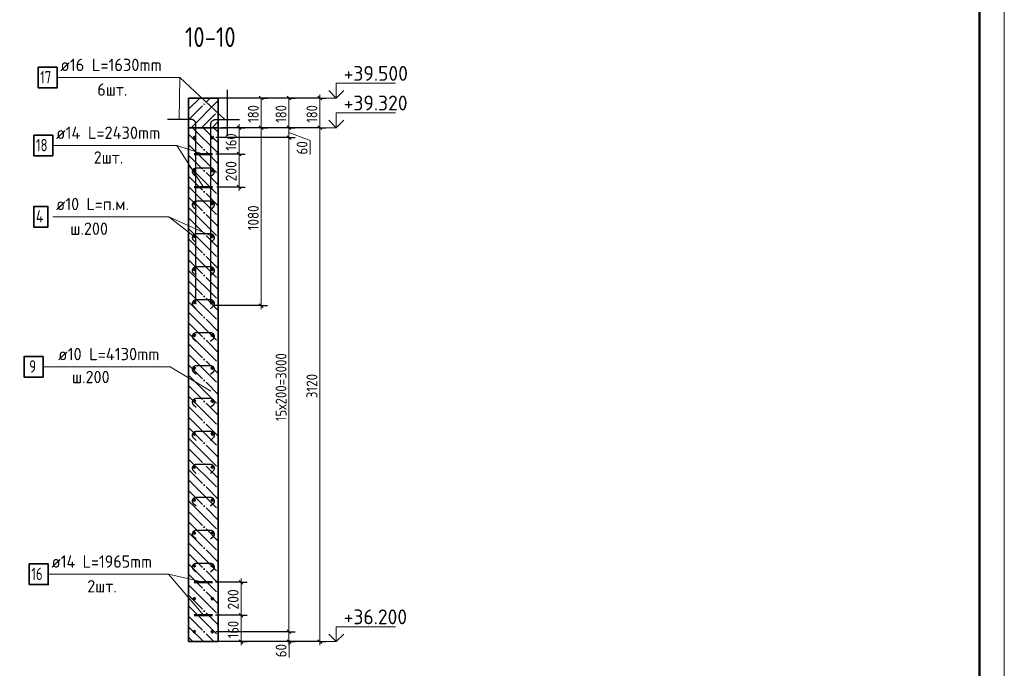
# Model space of a CAD drawing. Header units: millimetres. Extents: x -49773 to 2322955, y -3321 to 58485.
# Tile 387 of 580: x 1489631 to 1509562, y 6325 to 19453. Entities that reach past the tile are written whole.
import ezdxf

# ---------------------------------------------------------------- set-up
doc = ezdxf.new("R2010")
doc.units = ezdxf.units.MM
doc.linetypes.add('______11', pattern=[500, 400, -50, 0, -50])
doc.linetypes.add('______5', pattern=[1100, 800, -100, 100, -100])
for name, color, linetype, lineweight in [('Standard', 7, 'Continuous', 25), ('Арм.стержн. вертикальными 1', 22, 'Continuous', 35), ('Арм.стержн.горизонт. 1', 180, 'Continuous', 35), ('Арм.стержн.горизонт. 2', 202, 'Continuous', 35), ('Высотная отметки_ общее', 7, 'Continuous', 13), ('Перекрытие_ общее', 7, 'Continuous', 35), ('Размерная линия_ общее', 7, 'Continuous', 13), ('Стена_ общее', 7, 'Continuous', 35), ('Текст_ примечание', 7, 'Continuous', 13), ('тонкая', 7, 'Continuous', 25)]:
    doc.layers.add(name, color=color, linetype=linetype, lineweight=lineweight)
doc.layers.add('Арм.стержн. вертикальными 2', color=7, linetype='Continuous', lineweight=35, true_color=0x006e00)
doc.layers.add('Арм.стержн.Стяжки', color=7, linetype='Continuous', lineweight=35, true_color=0x501e0f)
doc.styles.add('ISOCPEUR', font='txt')

msp = doc.modelspace()

# ---------------------------------------------------------------- linework, layer by layer
at = {"layer": 'Standard', "color": 7, "linetype": 'Continuous', "lineweight": 25, "transparency": 33554687}
msp.add_line((1493832.9, 18033), (1493832.9, 17099.6), dxfattribs=at)
at = {"layer": 'Standard', "color": 253, "linetype": '______11', "lineweight": 13, "true_color": 0xababab, "transparency": 33554687}
for p, q in [((1493048.5, 17850.9), (1493063.9, 17866.3)), ((1493048.5, 17426.7), (1493488.2, 17866.3)), ((1493312.4, 17266.3), (1493648.5, 17602.4))]:
    msp.add_line(p, q, dxfattribs=at)
at = {"layer": 'Standard', "color": 253, "linetype": '______5', "lineweight": 13, "true_color": 0xababab, "transparency": 33554687}
for p, q in [((1493048.5, 17638.8), (1493276, 17866.3)), ((1493100.3, 17266.3), (1493648.5, 17814.5)), ((1493524.6, 17266.3), (1493648.5, 17390.3))]:
    msp.add_line(p, q, dxfattribs=at)
at = {"layer": 'Standard', "color": 7, "linetype": 'Continuous', "lineweight": 35, "transparency": 33554687}
for p, q in [((1493048.5, 17866.3), (1493048.5, 17266.3)), ((1493648.5, 17266.3), (1493648.5, 17866.3)), ((1493048.5, 17266.3), (1493048.5, 6866.3)), ((1493648.5, 6866.3), (1493648.5, 17266.3)), ((1493048.5, 6866.3), (1493648.5, 6866.3))]:
    msp.add_line(p, q, dxfattribs=at)
at = {"layer": 'Standard', "color": 253, "linetype": '______5', "lineweight": 35, "true_color": 0xababab, "transparency": 33554687}
for p, q in [((1493131, 17266.3), (1493648.5, 16748.8)), ((1493555.3, 17266.3), (1493648.5, 17173.1)), ((1493048.5, 16924.5), (1493648.5, 16324.5)), ((1493048.5, 16500.3), (1493648.5, 15900.3)), ((1493048.5, 16076), (1493648.5, 15476)), ((1493048.5, 15651.7), (1493648.5, 15051.7)), ((1493048.5, 15227.5), (1493648.5, 14627.5)), ((1493048.5, 14803.2), (1493648.5, 14203.2)), ((1493048.5, 14378.9), (1493648.5, 13778.9)), ((1493048.5, 13954.7), (1493648.5, 13354.7)), ((1493048.5, 13530.4), (1493648.5, 12930.4)), ((1493048.5, 13106.2), (1493648.5, 12506.2)), ((1493048.5, 12681.9), (1493648.5, 12081.9)), ((1493048.5, 12257.6), (1493648.5, 11657.6)), ((1493048.5, 11833.4), (1493648.5, 11233.4)), ((1493048.5, 11409.1), (1493648.5, 10809.1)), ((1493048.5, 10984.8), (1493648.5, 10384.8)), ((1493048.5, 10560.6), (1493648.5, 9960.6)), ((1493048.5, 10136.3), (1493648.5, 9536.3)), ((1493048.5, 9712.1), (1493648.5, 9112.1)), ((1493048.5, 9287.8), (1493648.5, 8687.8)), ((1493048.5, 8863.5), (1493648.5, 8263.5)), ((1493048.5, 8439.3), (1493648.5, 7839.3)), ((1493048.5, 8015), (1493648.5, 7415)), ((1493048.5, 7590.7), (1493648.5, 6990.7)), ((1493048.5, 7166.5), (1493348.7, 6866.3))]:
    msp.add_line(p, q, dxfattribs=at)
at = {"layer": 'Standard', "color": 253, "linetype": '______11', "lineweight": 35, "true_color": 0xababab, "transparency": 33554687}
for p, q in [((1493343.2, 17266.3), (1493648.5, 16960.9)), ((1493048.5, 17136.7), (1493648.5, 16536.7)), ((1493048.5, 16712.4), (1493648.5, 16112.4)), ((1493048.5, 16288.1), (1493648.5, 15688.1)), ((1493048.5, 15863.9), (1493648.5, 15263.9)), ((1493048.5, 15439.6), (1493648.5, 14839.6)), ((1493048.5, 15015.3), (1493648.5, 14415.3)), ((1493048.5, 14591.1), (1493648.5, 13991.1)), ((1493048.5, 14166.8), (1493648.5, 13566.8)), ((1493048.5, 13742.6), (1493648.5, 13142.5)), ((1493048.5, 13318.3), (1493648.5, 12718.3)), ((1493048.5, 12894), (1493648.5, 12294)), ((1493048.5, 12469.8), (1493648.5, 11869.8)), ((1493048.5, 12045.5), (1493648.5, 11445.5)), ((1493048.5, 11621.2), (1493648.5, 11021.2)), ((1493048.5, 11197), (1493648.5, 10597)), ((1493048.5, 10772.7), (1493648.5, 10172.7)), ((1493048.5, 10348.4), (1493648.5, 9748.4)), ((1493048.5, 9924.2), (1493648.5, 9324.2)), ((1493048.5, 9499.9), (1493648.5, 8899.9)), ((1493048.5, 9075.7), (1493648.5, 8475.7)), ((1493048.5, 8651.4), (1493648.5, 8051.4)), ((1493048.5, 8227.1), (1493648.5, 7627.1)), ((1493048.5, 7802.9), (1493648.5, 7202.9)), ((1493048.5, 7378.6), (1493560.8, 6866.3)), ((1493048.5, 6954.3), (1493136.6, 6866.3))]:
    msp.add_line(p, q, dxfattribs=at)
at = {"layer": 'Standard', "color": 7, "linetype": 'Continuous', "lineweight": 13, "transparency": 33554687}
msp.add_lwpolyline([(1450162.1, -2732.2), (1509562.1, -2732.2), (1509562.1, 39267.8), (1450162.1, 39267.8), (1450162.1, -2732.2)], close=True, dxfattribs=at)
at = {"layer": 'Standard', "color": 7, "linetype": 'Continuous', "lineweight": 50, "transparency": 33554687}
msp.add_lwpolyline([(1452162.1, 38767.8), (1509062.1, 38767.8), (1509062.1, -2232.2), (1452162.1, -2232.2), (1452162.1, 38767.8)], close=True, dxfattribs=at)
at = {"layer": 'Арм.стержн. вертикальными 1', "color": 5, "linetype": 'Continuous', "lineweight": 25, "transparency": 33554687}
for points in [[(1493198.4, 13693), (1493198.4, 17337.3), (1493195.9, 17355), (1493189.9, 17373.2), (1493180.6, 17390), (1493169.1, 17403.7), (1493155.4, 17415.1), (1493138.7, 17424.5), (1493120.5, 17430.5), (1493102.8, 17433), (1492619.8, 17433)], [(1493198.4, 13693), (1493198.4, 17337.3), (1493195.9, 17355), (1493189.9, 17373.2), (1493180.6, 17390), (1493169.1, 17403.7), (1493155.4, 17415.1), (1493138.7, 17424.5), (1493120.5, 17430.5), (1493102.8, 17433), (1492619.8, 17433)], [(1493498.6, 13693), (1493498.6, 17337.3), (1493501.1, 17355), (1493507.1, 17373.2), (1493516.5, 17390), (1493527.9, 17403.7), (1493541.6, 17415.1), (1493558.4, 17424.5), (1493576.6, 17430.5), (1493594.3, 17433), (1494077.2, 17433)], [(1493498.6, 13693), (1493498.6, 17337.3), (1493501.1, 17355), (1493507.1, 17373.2), (1493516.5, 17390), (1493527.9, 17403.7), (1493541.6, 17415.1), (1493558.4, 17424.5), (1493576.6, 17430.5), (1493594.3, 17433), (1494077.2, 17433)]]:
    msp.add_lwpolyline(points, dxfattribs=at)
at = {"layer": 'Арм.стержн. вертикальными 2', "color": 7, "linetype": 'Continuous', "lineweight": 13, "transparency": 33554687}
for p, q in [((1490386.1, 18280.3), (1492869.4, 18280.3)), ((1492869.4, 18280.3), (1492861.3, 17433)), ((1492869.4, 18280.3), (1492861.3, 17433)), ((1492869.4, 18280.3), (1492861.3, 17433))]:
    msp.add_line(p, q, dxfattribs=at)
at = {"layer": 'Арм.стержн. вертикальными 2', "color": 7, "linetype": 'Continuous', "lineweight": 35, "transparency": 33554687}
msp.add_lwpolyline([(1490002.7, 18072), (1490386.1, 18072), (1490386.1, 18488.6), (1490002.7, 18488.6), (1490002.7, 18072)], dxfattribs=at)
at = {"layer": 'Арм.стержн.горизонт. 1', "color": 7, "linetype": 'Continuous', "lineweight": 13, "transparency": 33554687}
for p, q in [((1490300.6, 15464.2), (1492650.6, 15464.2)), ((1492650.6, 15464.2), (1493165.2, 15066.3)), ((1492640.9, 8227.8), (1493348.5, 7399.6))]:
    msp.add_line(p, q, dxfattribs=at)
at = {"layer": 'Арм.стержн.горизонт. 1', "color": 7, "linetype": 'Continuous', "lineweight": 35, "transparency": 33554687}
msp.add_lwpolyline([(1489917.2, 15255.9), (1490200.6, 15255.9), (1490200.6, 15672.6), (1489917.2, 15672.6), (1489917.2, 15255.9)], dxfattribs=at)
at = {"layer": 'Арм.стержн.горизонт. 1', "color": 4, "linetype": 'Continuous', "lineweight": 50, "transparency": 33554687}
for centre in [(1493165.2, 17066.3), (1493531.8, 17066.3), (1493165.2, 16399.6), (1493531.8, 16399.6), (1493165.2, 15733), (1493531.8, 15733), (1493165.2, 15066.3), (1493531.8, 15066.3), (1493165.2, 14399.6), (1493531.8, 14399.6), (1493165.2, 13733), (1493531.8, 13733), (1493165.2, 13066.3), (1493531.8, 13066.3), (1493165.2, 12399.6), (1493531.8, 12399.6), (1493165.2, 11733), (1493531.8, 11733), (1493165.2, 11066.3), (1493531.8, 11066.3), (1493165.2, 10399.6), (1493531.8, 10399.6), (1493165.2, 9733), (1493531.8, 9733), (1493165.2, 9066.3), (1493531.8, 9066.3), (1493165.2, 8399.6), (1493531.8, 8399.6), (1493165.2, 7733), (1493531.8, 7733), (1493165.2, 7066.3), (1493531.8, 7066.3)]:
    msp.add_circle(centre, 16.7, dxfattribs=at)
at = {"layer": 'Арм.стержн.горизонт. 2', "color": 7, "linetype": 'Continuous', "lineweight": 13, "transparency": 33554687}
for p, q in [((1490300.6, 16905.9), (1492808.9, 16905.9)), ((1492808.9, 16905.9), (1493348.5, 16733)), ((1492808.9, 16905.9), (1493348.5, 16066.3)), ((1492677.6, 12426.6), (1490102.6, 12426.6)), ((1490207.6, 8227.8), (1492640.9, 8227.8))]:
    msp.add_line(p, q, dxfattribs=at)
at = {"layer": 'Арм.стержн.горизонт. 2', "color": 7, "linetype": 'Continuous', "lineweight": 35, "transparency": 33554687}
for points in [[(1489917.2, 16697.6), (1490300.6, 16697.6), (1490300.6, 17114.2), (1489917.2, 17114.2), (1489917.2, 16697.6)], [(1490102.6, 12218.3), (1489719.3, 12218.3), (1489719.3, 12635), (1490102.6, 12635), (1490102.6, 12218.3)], [(1489824.2, 8019.5), (1490207.6, 8019.5), (1490207.6, 8436.1), (1489824.2, 8436.1), (1489824.2, 8019.5)]]:
    msp.add_lwpolyline(points, dxfattribs=at)
at = {"layer": 'Арм.стержн.горизонт. 2', "color": 211, "linetype": 'Continuous', "lineweight": 50, "true_color": 0xff54ff, "transparency": 33554687}
for points in [[(1493531.8, 16733), (1493165.1, 16733), (1493164.8, 16733)], [(1493531.8, 16066.3), (1493165.1, 16066.3), (1493164.8, 16066.3)], [(1493531.8, 8066.3), (1493165.1, 8066.3), (1493164.8, 8066.3)], [(1493531.8, 7399.6), (1493165.1, 7399.6), (1493164.8, 7399.6)]]:
    msp.add_lwpolyline(points, dxfattribs=at)
at = {"layer": 'Арм.стержн.Стяжки', "color": 40, "linetype": 'Continuous', "lineweight": 25, "transparency": 33554687}
for points in [[(1493201.2, 16270.1), (1493150.7, 16320.5), (1493145.9, 16326.1), (1493141.5, 16332.1), (1493137.7, 16338.6), (1493134.6, 16345.2), (1493132.1, 16352.2), (1493130.2, 16359.4), (1493129, 16366.8), (1493128.5, 16374.1), (1493128.5, 16379.3), (1493130.5, 16393.5), (1493135.3, 16408.1), (1493142.8, 16421.5), (1493152, 16432.4), (1493162.9, 16441.6), (1493176.3, 16449.1), (1493190.9, 16453.9), (1493205, 16455.9), (1493492, 16455.9), (1493506.2, 16453.9), (1493520.8, 16449.1), (1493534.1, 16441.6), (1493545.1, 16432.4), (1493554.3, 16421.5), (1493561.8, 16408.1), (1493566.6, 16393.5), (1493568.5, 16379.3), (1493568.5, 16374.1), (1493568, 16366.8), (1493566.8, 16359.4), (1493564.9, 16352.2), (1493562.4, 16345.2), (1493559.3, 16338.6), (1493555.5, 16332.1), (1493551.2, 16326.1), (1493546.3, 16320.5), (1493495.9, 16270.1)], [(1493201.2, 15603.4), (1493150.7, 15653.9), (1493145.9, 15659.4), (1493141.5, 15665.5), (1493137.7, 15671.9), (1493134.6, 15678.6), (1493132.1, 15685.5), (1493130.2, 15692.7), (1493129, 15700.1), (1493128.5, 15707.4), (1493128.5, 15712.7), (1493130.5, 15726.8), (1493135.3, 15741.4), (1493142.8, 15754.8), (1493152, 15765.8), (1493162.9, 15774.9), (1493176.3, 15782.4), (1493190.9, 15787.2), (1493205, 15789.2), (1493492, 15789.2), (1493506.2, 15787.2), (1493520.7, 15782.4), (1493534.1, 15774.9), (1493545.1, 15765.8), (1493554.2, 15754.8), (1493561.8, 15741.4), (1493566.6, 15726.8), (1493568.5, 15712.7), (1493568.5, 15707.4), (1493568, 15700.1), (1493566.8, 15692.7), (1493564.9, 15685.5), (1493562.4, 15678.6), (1493559.3, 15671.9), (1493555.5, 15665.5), (1493551.1, 15659.4), (1493546.3, 15653.9), (1493495.9, 15603.4)], [(1493201.2, 14936.7), (1493150.7, 14987.2), (1493145.9, 14992.7), (1493141.5, 14998.8), (1493137.7, 15005.3), (1493134.6, 15011.9), (1493132.1, 15018.8), (1493130.2, 15026.1), (1493129, 15033.4), (1493128.5, 15040.8), (1493128.5, 15046), (1493130.5, 15060.2), (1493135.3, 15074.7), (1493142.8, 15088.1), (1493152, 15099.1), (1493162.9, 15108.2), (1493176.3, 15115.7), (1493190.9, 15120.5), (1493205, 15122.5), (1493492, 15122.5), (1493506.2, 15120.5), (1493520.8, 15115.7), (1493534.1, 15108.2), (1493545.1, 15099.1), (1493554.3, 15088.1), (1493561.8, 15074.7), (1493566.6, 15060.2), (1493568.5, 15046), (1493568.5, 15040.8), (1493568, 15033.4), (1493566.8, 15026.1), (1493564.9, 15018.8), (1493562.4, 15011.9), (1493559.3, 15005.3), (1493555.5, 14998.8), (1493551.2, 14992.7), (1493546.3, 14987.2), (1493495.9, 14936.7)], [(1493201.2, 14270.1), (1493150.7, 14320.5), (1493145.9, 14326.1), (1493141.5, 14332.1), (1493137.7, 14338.6), (1493134.6, 14345.2), (1493132.1, 14352.2), (1493130.2, 14359.4), (1493129, 14366.8), (1493128.5, 14374.1), (1493128.5, 14379.3), (1493130.5, 14393.5), (1493135.3, 14408.1), (1493142.8, 14421.5), (1493152, 14432.4), (1493162.9, 14441.6), (1493176.3, 14449.1), (1493190.9, 14453.9), (1493205, 14455.9), (1493492, 14455.9), (1493506.2, 14453.9), (1493520.7, 14449.1), (1493534.1, 14441.6), (1493545.1, 14432.4), (1493554.2, 14421.5), (1493561.8, 14408.1), (1493566.6, 14393.5), (1493568.5, 14379.3), (1493568.5, 14374.1), (1493568, 14366.8), (1493566.8, 14359.4), (1493564.9, 14352.2), (1493562.4, 14345.2), (1493559.3, 14338.6), (1493555.5, 14332.1), (1493551.1, 14326.1), (1493546.3, 14320.5), (1493495.9, 14270.1)], [(1493201.2, 13603.4), (1493150.7, 13653.9), (1493145.9, 13659.4), (1493141.5, 13665.5), (1493137.7, 13671.9), (1493134.6, 13678.6), (1493132.1, 13685.5), (1493130.2, 13692.7), (1493129, 13700.1), (1493128.5, 13707.4), (1493128.5, 13712.7), (1493130.5, 13726.8), (1493135.3, 13741.4), (1493142.8, 13754.8), (1493152, 13765.8), (1493162.9, 13774.9), (1493176.3, 13782.4), (1493190.9, 13787.2), (1493205, 13789.2), (1493492, 13789.2), (1493506.2, 13787.2), (1493520.8, 13782.4), (1493534.1, 13774.9), (1493545.1, 13765.8), (1493554.3, 13754.8), (1493561.8, 13741.4), (1493566.6, 13726.8), (1493568.5, 13712.7), (1493568.5, 13707.4), (1493568, 13700.1), (1493566.8, 13692.7), (1493564.9, 13685.5), (1493562.4, 13678.6), (1493559.3, 13671.9), (1493555.5, 13665.5), (1493551.2, 13659.4), (1493546.3, 13653.9), (1493495.9, 13603.4)], [(1493201.2, 12936.7), (1493150.7, 12987.2), (1493145.9, 12992.7), (1493141.5, 12998.8), (1493137.7, 13005.3), (1493134.6, 13011.9), (1493132.1, 13018.8), (1493130.2, 13026.1), (1493129, 13033.4), (1493128.5, 13040.8), (1493128.5, 13046), (1493130.5, 13060.2), (1493135.3, 13074.7), (1493142.8, 13088.1), (1493152, 13099.1), (1493162.9, 13108.2), (1493176.3, 13115.7), (1493190.9, 13120.5), (1493205, 13122.5), (1493492, 13122.5), (1493506.2, 13120.5), (1493520.7, 13115.7), (1493534.1, 13108.2), (1493545.1, 13099.1), (1493554.2, 13088.1), (1493561.8, 13074.7), (1493566.6, 13060.2), (1493568.5, 13046), (1493568.5, 13040.8), (1493568, 13033.4), (1493566.8, 13026.1), (1493564.9, 13018.8), (1493562.4, 13011.9), (1493559.3, 13005.3), (1493555.5, 12998.8), (1493551.1, 12992.7), (1493546.3, 12987.2), (1493495.9, 12936.7)], [(1493201.2, 12270.1), (1493150.7, 12320.5), (1493145.9, 12326.1), (1493141.5, 12332.1), (1493137.7, 12338.6), (1493134.6, 12345.2), (1493132.1, 12352.2), (1493130.2, 12359.4), (1493129, 12366.8), (1493128.5, 12374.1), (1493128.5, 12379.3), (1493130.5, 12393.5), (1493135.3, 12408.1), (1493142.8, 12421.5), (1493152, 12432.4), (1493162.9, 12441.6), (1493176.3, 12449.1), (1493190.9, 12453.9), (1493205, 12455.9), (1493492, 12455.9), (1493506.2, 12453.9), (1493520.8, 12449.1), (1493534.1, 12441.6), (1493545.1, 12432.4), (1493554.3, 12421.5), (1493561.8, 12408.1), (1493566.6, 12393.5), (1493568.5, 12379.3), (1493568.5, 12374.1), (1493568, 12366.8), (1493566.8, 12359.4), (1493564.9, 12352.2), (1493562.4, 12345.2), (1493559.3, 12338.6), (1493555.5, 12332.1), (1493551.2, 12326.1), (1493546.3, 12320.5), (1493495.9, 12270.1)], [(1493201.2, 11603.4), (1493150.7, 11653.9), (1493145.9, 11659.4), (1493141.5, 11665.5), (1493137.7, 11671.9), (1493134.6, 11678.6), (1493132.1, 11685.5), (1493130.2, 11692.7), (1493129, 11700.1), (1493128.5, 11707.4), (1493128.5, 11712.7), (1493130.5, 11726.8), (1493135.3, 11741.4), (1493142.8, 11754.8), (1493152, 11765.8), (1493162.9, 11774.9), (1493176.3, 11782.4), (1493190.9, 11787.2), (1493205, 11789.2), (1493492, 11789.2), (1493506.2, 11787.2), (1493520.7, 11782.4), (1493534.1, 11774.9), (1493545.1, 11765.8), (1493554.2, 11754.8), (1493561.8, 11741.4), (1493566.6, 11726.8), (1493568.5, 11712.7), (1493568.5, 11707.4), (1493568, 11700.1), (1493566.8, 11692.7), (1493564.9, 11685.5), (1493562.4, 11678.6), (1493559.3, 11671.9), (1493555.5, 11665.5), (1493551.1, 11659.4), (1493546.3, 11653.9), (1493495.9, 11603.4)], [(1493201.2, 10936.7), (1493150.7, 10987.2), (1493145.9, 10992.7), (1493141.5, 10998.8), (1493137.7, 11005.3), (1493134.6, 11011.9), (1493132.1, 11018.8), (1493130.2, 11026.1), (1493129, 11033.4), (1493128.5, 11040.8), (1493128.5, 11046), (1493130.5, 11060.2), (1493135.3, 11074.7), (1493142.8, 11088.1), (1493152, 11099.1), (1493162.9, 11108.2), (1493176.3, 11115.7), (1493190.9, 11120.5), (1493205, 11122.5), (1493492, 11122.5), (1493506.2, 11120.5), (1493520.8, 11115.7), (1493534.1, 11108.2), (1493545.1, 11099.1), (1493554.3, 11088.1), (1493561.8, 11074.7), (1493566.6, 11060.2), (1493568.5, 11046), (1493568.5, 11040.8), (1493568, 11033.4), (1493566.8, 11026.1), (1493564.9, 11018.8), (1493562.4, 11011.9), (1493559.3, 11005.3), (1493555.5, 10998.8), (1493551.2, 10992.7), (1493546.3, 10987.2), (1493495.9, 10936.7)], [(1493201.2, 10270.1), (1493150.7, 10320.5), (1493145.9, 10326.1), (1493141.5, 10332.1), (1493137.7, 10338.6), (1493134.6, 10345.2), (1493132.1, 10352.2), (1493130.2, 10359.4), (1493129, 10366.8), (1493128.5, 10374.1), (1493128.5, 10379.3), (1493130.5, 10393.5), (1493135.3, 10408.1), (1493142.8, 10421.5), (1493152, 10432.4), (1493162.9, 10441.6), (1493176.3, 10449.1), (1493190.9, 10453.9), (1493205, 10455.9), (1493492, 10455.9), (1493506.2, 10453.9), (1493520.7, 10449.1), (1493534.1, 10441.6), (1493545.1, 10432.4), (1493554.2, 10421.5), (1493561.8, 10408.1), (1493566.6, 10393.5), (1493568.5, 10379.3), (1493568.5, 10374.1), (1493568, 10366.8), (1493566.8, 10359.4), (1493564.9, 10352.2), (1493562.4, 10345.2), (1493559.3, 10338.6), (1493555.5, 10332.1), (1493551.1, 10326.1), (1493546.3, 10320.5), (1493495.9, 10270.1)], [(1493201.2, 9603.4), (1493150.7, 9653.9), (1493145.9, 9659.4), (1493141.5, 9665.5), (1493137.7, 9671.9), (1493134.6, 9678.6), (1493132.1, 9685.5), (1493130.2, 9692.7), (1493129, 9700.1), (1493128.5, 9707.4), (1493128.5, 9712.7), (1493130.5, 9726.8), (1493135.3, 9741.4), (1493142.8, 9754.8), (1493152, 9765.8), (1493162.9, 9774.9), (1493176.3, 9782.4), (1493190.9, 9787.2), (1493205, 9789.2), (1493492, 9789.2), (1493506.2, 9787.2), (1493520.8, 9782.4), (1493534.1, 9774.9), (1493545.1, 9765.8), (1493554.3, 9754.8), (1493561.8, 9741.4), (1493566.6, 9726.8), (1493568.5, 9712.7), (1493568.5, 9707.4), (1493568, 9700.1), (1493566.8, 9692.7), (1493564.9, 9685.5), (1493562.4, 9678.6), (1493559.3, 9671.9), (1493555.5, 9665.5), (1493551.2, 9659.4), (1493546.3, 9653.9), (1493495.9, 9603.4)], [(1493201.2, 8936.7), (1493150.7, 8987.2), (1493145.9, 8992.7), (1493141.5, 8998.8), (1493137.7, 9005.3), (1493134.6, 9011.9), (1493132.1, 9018.8), (1493130.2, 9026.1), (1493129, 9033.4), (1493128.5, 9040.8), (1493128.5, 9046), (1493130.5, 9060.2), (1493135.3, 9074.7), (1493142.8, 9088.1), (1493152, 9099.1), (1493162.9, 9108.2), (1493176.3, 9115.7), (1493190.9, 9120.5), (1493205, 9122.5), (1493492, 9122.5), (1493506.2, 9120.5), (1493520.7, 9115.7), (1493534.1, 9108.2), (1493545.1, 9099.1), (1493554.2, 9088.1), (1493561.8, 9074.7), (1493566.6, 9060.2), (1493568.5, 9046), (1493568.5, 9040.8), (1493568, 9033.4), (1493566.8, 9026.1), (1493564.9, 9018.8), (1493562.4, 9011.9), (1493559.3, 9005.3), (1493555.5, 8998.8), (1493551.1, 8992.7), (1493546.3, 8987.2), (1493495.9, 8936.7)], [(1493201.2, 8270.1), (1493150.7, 8320.5), (1493145.9, 8326.1), (1493141.5, 8332.1), (1493137.7, 8338.6), (1493134.6, 8345.2), (1493132.1, 8352.2), (1493130.2, 8359.4), (1493129, 8366.8), (1493128.5, 8374.1), (1493128.5, 8379.3), (1493130.5, 8393.5), (1493135.3, 8408.1), (1493142.8, 8421.5), (1493152, 8432.4), (1493162.9, 8441.6), (1493176.3, 8449.1), (1493190.9, 8453.9), (1493205, 8455.9), (1493492, 8455.9), (1493506.2, 8453.9), (1493520.8, 8449.1), (1493534.1, 8441.6), (1493545.1, 8432.4), (1493554.3, 8421.5), (1493561.8, 8408.1), (1493566.6, 8393.5), (1493568.5, 8379.3), (1493568.5, 8374.1), (1493568, 8366.8), (1493566.8, 8359.4), (1493564.9, 8352.2), (1493562.4, 8345.2), (1493559.3, 8338.6), (1493555.5, 8332.1), (1493551.2, 8326.1), (1493546.3, 8320.5), (1493495.9, 8270.1)]]:
    msp.add_lwpolyline(points, dxfattribs=at)
at = {"layer": 'Высотная отметки_ общее', "color": 7, "linetype": 'Continuous', "lineweight": 13, "transparency": 33554687}
for p, q in [((1496039.3, 17866.3), (1496039.3, 18166.3)), ((1496039.3, 18166.3), (1497239.3, 18166.3)), ((1496039.3, 17866.3), (1495889.3, 18016.3)), ((1496039.3, 17866.3), (1496189.3, 18016.3)), ((1496039.3, 17866.3), (1495818.8, 17866.3)), ((1496039.3, 17866.3), (1496039.3, 17866.3)), ((1496039.3, 17866.3), (1496039.3, 17866.3)), ((1496039.3, 17866.3), (1496039.3, 17866.3)), ((1496039.3, 17866.3), (1496039.3, 17866.3)), ((1496039.3, 17266.3), (1496039.3, 17566.3)), ((1496039.3, 17566.3), (1497239.3, 17566.3)), ((1496039.3, 17266.3), (1495889.3, 17416.3)), ((1496039.3, 17266.3), (1496189.3, 17416.3)), ((1496039.3, 17266.3), (1495818.8, 17266.3)), ((1496039.3, 17266.3), (1496039.3, 17266.3)), ((1496039.3, 17266.3), (1496039.3, 17266.3)), ((1496039.3, 17266.3), (1496039.3, 17266.3)), ((1496039.3, 17266.3), (1496039.3, 17266.3)), ((1496039.3, 6866.3), (1495889.3, 7016.3)), ((1496039.3, 6866.3), (1496039.3, 7166.3)), ((1496039.3, 7166.3), (1497239.3, 7166.3)), ((1496039.3, 6866.3), (1496189.3, 7016.3)), ((1496039.3, 6866.3), (1495818.8, 6866.3)), ((1496039.3, 6866.3), (1496039.3, 6866.3)), ((1496039.3, 6866.3), (1496039.3, 6866.3)), ((1496039.3, 6866.3), (1496039.3, 6866.3)), ((1496039.3, 6866.3), (1496039.3, 6866.3))]:
    msp.add_line(p, q, dxfattribs=at)
at = {"layer": 'Перекрытие_ общее', "color": 7, "linetype": 'Continuous', "lineweight": 13, "transparency": 33554687}
for p, q in [((1493648.5, 17866.3), (1493048.5, 17866.3)), ((1493048.5, 17266.3), (1493648.5, 17266.3))]:
    msp.add_line(p, q, dxfattribs=at)
at = {"layer": 'Перекрытие_ общее', "color": 7, "linetype": 'Continuous', "lineweight": 25, "transparency": 33554687}
for p, q in [((1493832.9, 17866.3), (1493648.5, 17866.3)), ((1493648.5, 17266.3), (1493832.9, 17266.3))]:
    msp.add_line(p, q, dxfattribs=at)
at = {"layer": 'Размерная линия_ общее', "color": 7, "linetype": 'Continuous', "lineweight": 13, "transparency": 33554687}
for p, q in [((1495706, 17866.3), (1495706, 17941.3)), ((1494518.7, 17266.3), (1494518.7, 17866.3)), ((1495081.9, 17266.3), (1495081.9, 17866.3)), ((1495706, 17266.3), (1495706, 17866.3)), ((1494070.4, 17266.3), (1494070.4, 17341.3)), ((1494070.4, 16733), (1494070.4, 17266.3)), ((1495081.9, 17066.3), (1495081.9, 17266.3)), ((1495081.9, 17166.3), (1495507.6, 17010)), ((1495507.6, 17010), (1495507.6, 16724)), ((1494070.4, 16066.3), (1494070.4, 15991.3)), ((1494518.7, 13666.3), (1494518.7, 13591.3)), ((1494112.1, 8066.3), (1494112.1, 8141.3)), ((1494112.1, 7399.6), (1494112.1, 8066.3)), ((1495081.9, 6866.3), (1495081.9, 7066.3)), ((1494112.1, 6866.3), (1494112.1, 6791.3)), ((1495081.9, 6966.3), (1495082.5, 6832.8)), ((1495081.9, 6866.3), (1495081.9, 6791.3)), ((1495082.5, 6832.8), (1495082.5, 6546.8)), ((1495706, 6866.3), (1495706, 6791.3))]:
    msp.add_line(p, q, dxfattribs=at)
at = {"layer": 'Размерная линия_ общее', "color": 253, "linetype": 'Continuous', "lineweight": -3, "true_color": 0xa0a0a0, "transparency": 33554687}
for p, q in [((1495706, 17866.3), (1493715.2, 17866.3)), ((1494518.7, 17866.3), (1494393.7, 17866.3)), ((1494518.7, 17866.3), (1494643.7, 17866.3)), ((1495081.9, 17866.3), (1494956.9, 17866.3)), ((1495081.9, 17866.3), (1495206.9, 17866.3)), ((1495706, 17866.3), (1495581, 17866.3)), ((1495706, 17866.3), (1495831, 17866.3)), ((1494070.4, 17266.3), (1493715.2, 17266.3)), ((1494070.4, 17266.3), (1493945.4, 17266.3)), ((1494070.4, 17266.3), (1494195.4, 17266.3)), ((1494518.7, 17266.3), (1494393.7, 17266.3)), ((1494518.7, 17266.3), (1494643.7, 17266.3)), ((1495081.9, 17266.3), (1494956.9, 17266.3)), ((1495081.9, 17266.3), (1495206.9, 17266.3)), ((1495706, 17266.3), (1495581, 17266.3)), ((1495706, 17266.3), (1495831, 17266.3)), ((1495081.9, 17066.3), (1494956.9, 17066.3)), ((1495081.9, 17066.3), (1495206.9, 17066.3)), ((1494070.4, 16733), (1493945.4, 16733)), ((1494070.4, 16733), (1494195.4, 16733)), ((1494070.4, 16066.3), (1493621.9, 16066.3)), ((1494070.4, 16066.3), (1493945.4, 16066.3)), ((1494070.4, 16066.3), (1494195.4, 16066.3)), ((1494518.7, 13666.3), (1493581.9, 13666.3)), ((1494518.7, 13666.3), (1494393.7, 13666.3)), ((1494518.7, 13666.3), (1494643.7, 13666.3)), ((1494112.1, 8066.3), (1493595, 8066.3)), ((1494112.1, 8066.3), (1493987.1, 8066.3)), ((1494112.1, 8066.3), (1494237.1, 8066.3)), ((1494112.1, 7399.6), (1493987.1, 7399.6)), ((1494112.1, 7399.6), (1494237.1, 7399.6)), ((1495081.9, 7066.3), (1494956.9, 7066.3)), ((1495081.9, 7066.3), (1495206.9, 7066.3)), ((1494112.1, 6866.3), (1493715.2, 6866.3)), ((1495706, 6866.3), (1493875, 6866.3)), ((1494112.1, 6866.3), (1493987.1, 6866.3)), ((1494112.1, 6866.3), (1494237.1, 6866.3)), ((1495081.9, 6866.3), (1494956.9, 6866.3)), ((1495081.9, 6866.3), (1495206.9, 6866.3)), ((1495706, 6866.3), (1495581, 6866.3)), ((1495706, 6866.3), (1495831, 6866.3))]:
    msp.add_line(p, q, dxfattribs=at)
at = {"layer": 'Размерная линия_ общее', "color": 7, "linetype": 'Continuous', "lineweight": 25, "transparency": 33554687}
for p, q in [((1494556.2, 17828.8), (1494481.2, 17903.8)), ((1495119.4, 17828.8), (1495044.4, 17903.8)), ((1495743.5, 17828.8), (1495668.5, 17903.8)), ((1494107.9, 17228.8), (1494032.9, 17303.8)), ((1494556.2, 17228.8), (1494481.2, 17303.8)), ((1495119.4, 17228.8), (1495044.4, 17303.8)), ((1495743.5, 17228.8), (1495668.5, 17303.8)), ((1495119.4, 17028.8), (1495044.4, 17103.8)), ((1494107.9, 16695.5), (1494032.9, 16770.5)), ((1494107.9, 16028.8), (1494032.9, 16103.8)), ((1494556.2, 13628.8), (1494481.2, 13703.8)), ((1494149.6, 8028.8), (1494074.6, 8103.8)), ((1494149.6, 7362.1), (1494074.6, 7437.1)), ((1495119.4, 7028.8), (1495044.4, 7103.8)), ((1494149.6, 6828.8), (1494074.6, 6903.8)), ((1495119.4, 6828.8), (1495044.4, 6903.8)), ((1495743.5, 6828.8), (1495668.5, 6903.8))]:
    msp.add_line(p, q, dxfattribs=at)
at = {"layer": 'Размерная линия_ общее', "color": 253, "linetype": 'Continuous', "lineweight": -3, "true_color": 0xa0a0a0, "transparency": 33554687}
for points in [[(1495081.9, 17866.3), (1495064.9, 17866.3), (1495064.9, 17866.3), (1493715.2, 17866.3)], [(1494518.7, 17866.3), (1494501.7, 17866.3), (1494501.7, 17866.3), (1493715.2, 17866.3)], [(1495081.9, 17266.3), (1495064.9, 17266.3), (1495064.9, 17266.3), (1495064.9, 17266.3), (1495064.9, 17266.3), (1493715.2, 17266.3)], [(1494518.7, 17266.3), (1494501.7, 17266.3), (1494501.7, 17266.3), (1494501.7, 17266.3), (1494501.7, 17266.3), (1493715.2, 17266.3)], [(1495706, 17266.3), (1495689, 17266.3), (1495689, 17266.3), (1493715.2, 17266.3)], [(1495081.9, 17066.3), (1495065, 17066.3), (1495065, 17066.3), (1495064.9, 17066.3), (1495064.9, 17066.3), (1493598.5, 17066.3)], [(1494070.4, 16733), (1494053.4, 16733), (1494053.4, 16733), (1493598.5, 16733)], [(1494112.1, 7399.6), (1494095.1, 7399.6), (1494095.1, 7399.6), (1493595, 7399.6)], [(1495081.9, 7066.3), (1495065.5, 7066.3), (1495065.5, 7066.3), (1495065.5, 7066.3), (1495065.5, 7066.3), (1495065.4, 7066.3), (1495065.4, 7066.3), (1493598.5, 7066.3)], [(1495081.9, 6866.3), (1495080.2, 6866.3), (1495080.2, 6866.3), (1495065.5, 6866.3), (1495065.5, 6866.3), (1495065.5, 6866.3), (1495065.5, 6866.3), (1495065.4, 6866.3), (1495065.4, 6866.3), (1493534.8, 6866.3)]]:
    msp.add_lwpolyline(points, dxfattribs=at)
at = {"layer": 'Размерная линия_ общее', "color": 7, "linetype": 'Continuous', "lineweight": 13, "transparency": 33554687}
for points in [[(1494518.7, 13666.3), (1494518.7, 15170.5), (1494518.7, 15170.5), (1494518.7, 17266.3)], [(1495706, 6866.3), (1495706, 11857.7), (1495706, 11857.7), (1495706, 17266.3)], [(1495081.9, 7066.3), (1495081.9, 7355.2), (1495081.9, 7355.2), (1495081.9, 17066.3)], [(1494070.4, 16066.3), (1494070.4, 16140.9), (1494070.4, 16140.9), (1494070.4, 16733)], [(1494112.1, 6866.3), (1494112.1, 6980.1), (1494112.1, 6980.1), (1494112.1, 7399.6)]]:
    msp.add_lwpolyline(points, dxfattribs=at)
at = {"layer": 'Стена_ общее', "color": 7, "linetype": 'Continuous', "lineweight": 35, "transparency": 33554687}
for p, q in [((1493048.5, 17866.3), (1493648.5, 17866.3)), ((1493648.5, 17266.3), (1493048.5, 17266.3))]:
    msp.add_line(p, q, dxfattribs=at)
at = {"layer": 'Текст_ примечание', "color": 7, "linetype": 'Continuous', "lineweight": 13, "transparency": 33554687}
for p, q in [((1493531.8, 15066.3), (1492650.6, 15464.2)), ((1493496.9, 11931.1), (1492677.6, 12426.6)), ((1493348.5, 8066.3), (1492640.9, 8227.8))]:
    msp.add_line(p, q, dxfattribs=at)
at = {"layer": 'тонкая'}
msp.add_line((1492869.4, 18280.3), (1493782.3, 17433), dxfattribs=at)

# ---------------------------------------------------------------- texts
at = {"layer": 'Standard', "color": 7, "linetype": 'Continuous', "lineweight": 35, "transparency": 33554687, "insert": (1492976.8, 18900.7), "char_height": 400, "width": 1406.815, "attachment_point": 7, "style": 'ISOCPEUR'}
msp.add_mtext('\\W0.84;10-10', dxfattribs=at)
at = {"layer": 'Арм.стержн. вертикальными 2', "color": 7, "linetype": 'Continuous', "lineweight": 25, "transparency": 33554687, "char_height": 250, "attachment_point": 7, "style": 'ISOCPEUR'}
for s, insert, width in [('{\\W0.9600;ø16 L=1630mm }', (1490452.7, 18413.6), 2468.878), ('\\W0.75;17', (1490044.4, 18163.6), 393.566), ('\\W0.94;6шт. ', (1491202.7, 17913.6), 967.736)]:
    msp.add_mtext(s, dxfattribs=dict(at, insert=insert, width=width))
at = {"layer": 'Арм.стержн.горизонт. 1', "color": 7, "linetype": 'Continuous', "lineweight": 25, "transparency": 33554687, "char_height": 250, "attachment_point": 7, "style": 'ISOCPEUR'}
for s, insert, width in [('\\W0.94;ø10 L=п.м.', (1490367.2, 15597.6), 1666.531), ('\\W0.80;4', (1489958.9, 15347.6), 299.854), ('\\W0.95;ш.200 ', (1490654.7, 15097.6), 1093.334)]:
    msp.add_mtext(s, dxfattribs=dict(at, insert=insert, width=width))
at = {"layer": 'Арм.стержн.горизонт. 2', "color": 7, "linetype": 'Continuous', "lineweight": 25, "transparency": 33554687, "char_height": 250, "attachment_point": 7, "style": 'ISOCPEUR'}
for s, insert, width in [('\\W0.96;ø14 L=2430mm ', (1490367.2, 17039.2), 2493.975), ('\\W0.75;18', (1489958.9, 16789.2), 393.566), ('\\W0.94;2шт. ', (1491129.7, 16539.2), 967.736), ('{\\W0.9600;ø10 L=4130mm }', (1490409, 12560), 2493.975), ('{\\W0.7500;9}', (1489824.9, 12310), 393.566), ('{\\W0.9500;ш.200}', (1490687.8, 12095.9), 967.736), ('\\W0.94;ø14 L=1965mm ', (1490274.2, 8361.1), 2416.468), ('\\W0.75;16', (1489865.9, 8111.1), 393.566), ('\\W0.94;2шт. ', (1490999.2, 7861.1), 967.736)]:
    msp.add_mtext(s, dxfattribs=dict(at, insert=insert, width=width))
at = {"layer": 'Высотная отметки_ общее', "color": 7, "linetype": 'Continuous', "lineweight": 25, "transparency": 33554687, "char_height": 300, "width": 1492.388, "attachment_point": 7, "style": 'ISOCPEUR'}
for s, insert in [('\\W0.96;+39.500', (1496189.3, 18216.3)), ('\\W0.96;+39.320', (1496189.3, 17616.3)), ('\\W0.96;+36.200', (1496189.3, 7216.3))]:
    msp.add_mtext(s, dxfattribs=dict(at, insert=insert))
at = {"layer": 'Размерная линия_ общее', "color": 7, "linetype": 'Continuous', "lineweight": 25, "transparency": 33554687, "char_height": 220, "attachment_point": 7, "rotation": 90, "style": 'ISOCPEUR'}
for s, insert, width in [('\\W0.83;180', (1494468.7, 17368.3), 508.571), ('\\W0.83;180', (1495031.9, 17368.3), 508.571), ('\\W0.83;180', (1495656, 17368.3), 508.571), ('\\W0.83;160', (1494020.4, 16801.6), 508.571), ('\\W0.87;60', (1495457.6, 16724), 403.932), ('\\W0.91;200', (1494020.4, 16179.6), 561.988), ('\\W0.87;1080', (1494468.7, 15191.3), 666.903), ('\\W0.86;15х200=3000', (1495031.9, 11326.3), 1593.756), ('\\W0.87;3120', (1495656, 11791.3), 666.903), ('\\W0.91;200', (1494062.1, 7513), 561.988), ('\\W0.83;160', (1494062.1, 6935), 508.571), ('\\W0.87;60', (1495032.5, 6546.8), 403.924)]:
    msp.add_mtext(s, dxfattribs=dict(at, insert=insert, width=width))

doc.saveas('drawing.dxf')
